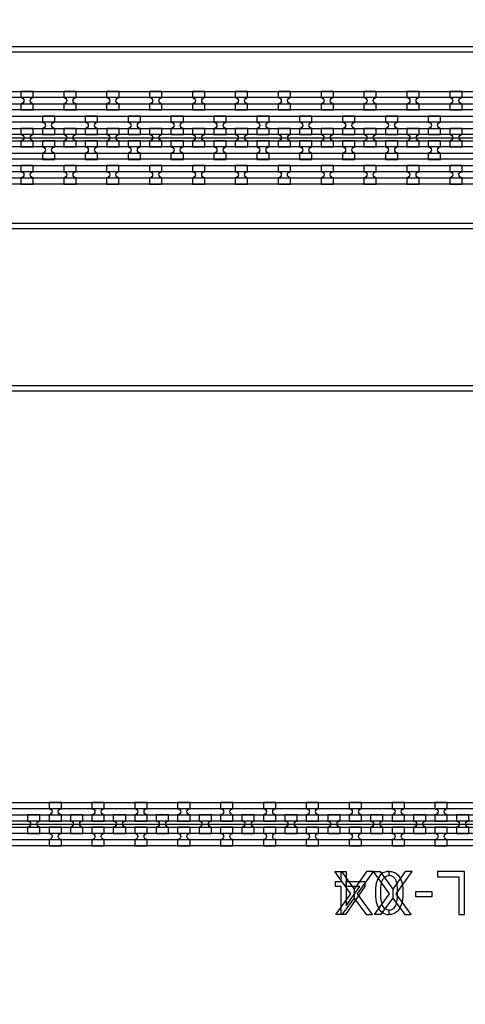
# Model space of a CAD drawing. Extents: x -63500 to 63500, y -63500 to 63500.
# Tile 279 of 296: x 25757 to 28355, y 14340 to 20078. Entities that reach past the tile are written whole.
import ezdxf

# ---------------------------------------------------------------- set-up
doc = ezdxf.new("R2010")
doc.units = 13
doc.header["$MEASUREMENT"] = 0
for name, color, linetype in [('1_Metal', 2, 'Continuous'), ('2_Electrodes', 5, 'Continuous'), ('3_Outline', 4, 'Continuous')]:
    doc.layers.add(name, color=color, linetype=linetype)

msp = doc.modelspace()

# ---------------------------------------------------------------- linework, layer by layer
for p, q in [((14350, 19390), (32850, 19390)), ((25084, 15390), (33248.2, 15390))]:
    msp.add_line(p, q)
for points in [[(27599.5, 14864), (27686.7, 14983), (27594.2, 15114), (27633.8, 15114), (27706.8, 15011.6), (27706.8, 14958.1), (27636.1, 14864), (27599.5, 14864)], [(27814.2, 14864), (27726.9, 14983), (27819.5, 15114), (27779.9, 15114), (27706.8, 15011.6), (27706.8, 14958.1), (27777.5, 14864), (27814.2, 14864)], [(27824.8, 14864), (27912.1, 14983), (27819.5, 15114), (27859.1, 15114), (27932.2, 15011.6), (27932.2, 14958.1), (27861.5, 14864), (27824.8, 14864)], [(28039.5, 14864), (27952.3, 14983), (28044.8, 15114), (28005.2, 15114), (27932.2, 15011.6), (27932.2, 14958.1), (28002.9, 14864), (28039.5, 14864)]]:
    msp.add_lwpolyline(points, close=True)
for radius in [50000, 47500, 45000]:
    msp.add_circle((0, 0), radius)
at = {"layer": '1_Metal'}
for points in [[(-50000, 0, -1), (50000, 0), (51000, 0, 1), (-51000, 0)], [(25836.1, 19659.9), (25764.1, 19659.9), (25764.1, 19623.9, -0.414214), (25782.1, 19605.9), (25782.1, 19605.9, -0.414214), (25764.1, 19587.9), (25764.1, 19551.9), (25836.1, 19551.9), (25836.1, 19587.9, -0.414214), (25818.1, 19605.9), (25818.1, 19605.9, -0.414214), (25836.1, 19623.9)], [(26086.1, 19659.9), (26014.1, 19659.9), (26014.1, 19623.9, -0.414214), (26032.1, 19605.9), (26032.1, 19605.9, -0.414214), (26014.1, 19587.9), (26014.1, 19551.9), (26086.1, 19551.9), (26086.1, 19587.9, -0.414214), (26068.1, 19605.9), (26068.1, 19605.9, -0.414214), (26086.1, 19623.9)], [(26336.1, 19659.9), (26264.1, 19659.9), (26264.1, 19623.9, -0.414214), (26282.1, 19605.9), (26282.1, 19605.9, -0.414214), (26264.1, 19587.9), (26264.1, 19551.9), (26336.1, 19551.9), (26336.1, 19587.9, -0.414214), (26318.1, 19605.9), (26318.1, 19605.9, -0.414214), (26336.1, 19623.9)], [(26586.1, 19659.9), (26514.1, 19659.9), (26514.1, 19623.9, -0.414214), (26532.1, 19605.9), (26532.1, 19605.9, -0.414214), (26514.1, 19587.9), (26514.1, 19551.9), (26586.1, 19551.9), (26586.1, 19587.9, -0.414214), (26568.1, 19605.9), (26568.1, 19605.9, -0.414214), (26586.1, 19623.9)], [(26836.1, 19659.9), (26764.1, 19659.9), (26764.1, 19623.9, -0.414214), (26782.1, 19605.9), (26782.1, 19605.9, -0.414214), (26764.1, 19587.9), (26764.1, 19551.9), (26836.1, 19551.9), (26836.1, 19587.9, -0.414214), (26818.1, 19605.9), (26818.1, 19605.9, -0.414214), (26836.1, 19623.9)], [(27086.1, 19659.9), (27014.1, 19659.9), (27014.1, 19623.9, -0.414214), (27032.1, 19605.9), (27032.1, 19605.9, -0.414214), (27014.1, 19587.9), (27014.1, 19551.9), (27086.1, 19551.9), (27086.1, 19587.9, -0.414214), (27068.1, 19605.9), (27068.1, 19605.9, -0.414214), (27086.1, 19623.9)], [(27336.1, 19659.9), (27264.1, 19659.9), (27264.1, 19623.9, -0.414214), (27282.1, 19605.9), (27282.1, 19605.9, -0.414214), (27264.1, 19587.9), (27264.1, 19551.9), (27336.1, 19551.9), (27336.1, 19587.9, -0.414214), (27318.1, 19605.9), (27318.1, 19605.9, -0.414214), (27336.1, 19623.9)], [(27586.1, 19659.9), (27514.1, 19659.9), (27514.1, 19623.9, -0.414214), (27532.1, 19605.9), (27532.1, 19605.9, -0.414214), (27514.1, 19587.9), (27514.1, 19551.9), (27586.1, 19551.9), (27586.1, 19587.9, -0.414214), (27568.1, 19605.9), (27568.1, 19605.9, -0.414214), (27586.1, 19623.9)], [(27836.1, 19659.9), (27764.1, 19659.9), (27764.1, 19623.9, -0.414214), (27782.1, 19605.9), (27782.1, 19605.9, -0.414214), (27764.1, 19587.9), (27764.1, 19551.9), (27836.1, 19551.9), (27836.1, 19587.9, -0.414214), (27818.1, 19605.9), (27818.1, 19605.9, -0.414214), (27836.1, 19623.9)], [(28086.1, 19659.9), (28014.1, 19659.9), (28014.1, 19623.9, -0.414214), (28032.1, 19605.9), (28032.1, 19605.9, -0.414214), (28014.1, 19587.9), (28014.1, 19551.9), (28086.1, 19551.9), (28086.1, 19587.9, -0.414214), (28068.1, 19605.9), (28068.1, 19605.9, -0.414214), (28086.1, 19623.9)], [(28336.1, 19659.9), (28264.1, 19659.9), (28264.1, 19623.9, -0.414214), (28282.1, 19605.9), (28282.1, 19605.9, -0.414214), (28264.1, 19587.9), (28264.1, 19551.9), (28336.1, 19551.9), (28336.1, 19587.9, -0.414214), (28318.1, 19605.9), (28318.1, 19605.9, -0.414214), (28336.1, 19623.9)], [(32850, 19480), (5866, 19480, 0.414214), (4026, 17640), (4026, 17140, 0.414214), (5866, 15300), (7098, 15300, 0.414214), (7116, 15318), (7116, 15318), (7146.6, 15318), (7146.6, 15247.9), (7116.6, 15247.9, 0.384752), (7098.7, 15264), (5866, 15264, -0.414214), (3990, 17140), (3990, 17640, -0.414214), (5866, 19516), (32850, 19516)], [(25889.2, 19407.9), (25961.2, 19407.9), (25961.2, 19443.9, -0.414214), (25943.2, 19461.9), (25943.2, 19461.9, -0.414214), (25961.2, 19479.9), (25961.2, 19515.9), (25889.2, 19515.9), (25889.2, 19479.9, -0.414214), (25907.2, 19461.9), (25907.2, 19461.9, -0.414214), (25889.2, 19443.9), (25889.2, 19407.9)], [(26139.2, 19407.9), (26211.2, 19407.9), (26211.2, 19443.9, -0.414214), (26193.2, 19461.9), (26193.2, 19461.9, -0.414214), (26211.2, 19479.9), (26211.2, 19515.9), (26139.2, 19515.9), (26139.2, 19479.9, -0.414214), (26157.2, 19461.9), (26157.2, 19461.9, -0.414214), (26139.2, 19443.9), (26139.2, 19407.9)], [(26389.2, 19407.9), (26461.2, 19407.9), (26461.2, 19443.9, -0.414214), (26443.2, 19461.9), (26443.2, 19461.9, -0.414214), (26461.2, 19479.9), (26461.2, 19515.9), (26389.2, 19515.9), (26389.2, 19479.9, -0.414214), (26407.2, 19461.9), (26407.2, 19461.9, -0.414214), (26389.2, 19443.9), (26389.2, 19407.9)], [(26639.2, 19407.9), (26711.2, 19407.9), (26711.2, 19443.9, -0.414214), (26693.2, 19461.9), (26693.2, 19461.9, -0.414214), (26711.2, 19479.9), (26711.2, 19515.9), (26639.2, 19515.9), (26639.2, 19479.9, -0.414214), (26657.2, 19461.9), (26657.2, 19461.9, -0.414214), (26639.2, 19443.9), (26639.2, 19407.9)], [(26889.2, 19407.9), (26961.2, 19407.9), (26961.2, 19443.9, -0.414214), (26943.2, 19461.9), (26943.2, 19461.9, -0.414214), (26961.2, 19479.9), (26961.2, 19515.9), (26889.2, 19515.9), (26889.2, 19479.9, -0.414214), (26907.2, 19461.9), (26907.2, 19461.9, -0.414214), (26889.2, 19443.9), (26889.2, 19407.9)], [(27139.2, 19407.9), (27211.2, 19407.9), (27211.2, 19443.9, -0.414214), (27193.2, 19461.9), (27193.2, 19461.9, -0.414214), (27211.2, 19479.9), (27211.2, 19515.9), (27139.2, 19515.9), (27139.2, 19479.9, -0.414214), (27157.2, 19461.9), (27157.2, 19461.9, -0.414214), (27139.2, 19443.9), (27139.2, 19407.9)], [(27389.2, 19407.9), (27461.2, 19407.9), (27461.2, 19443.9, -0.414214), (27443.2, 19461.9), (27443.2, 19461.9, -0.414214), (27461.2, 19479.9), (27461.2, 19515.9), (27389.2, 19515.9), (27389.2, 19479.9, -0.414214), (27407.2, 19461.9), (27407.2, 19461.9, -0.414214), (27389.2, 19443.9), (27389.2, 19407.9)], [(27639.2, 19407.9), (27711.2, 19407.9), (27711.2, 19443.9, -0.414214), (27693.2, 19461.9), (27693.2, 19461.9, -0.414214), (27711.2, 19479.9), (27711.2, 19515.9), (27639.2, 19515.9), (27639.2, 19479.9, -0.414214), (27657.2, 19461.9), (27657.2, 19461.9, -0.414214), (27639.2, 19443.9), (27639.2, 19407.9)], [(27889.2, 19407.9), (27961.2, 19407.9), (27961.2, 19443.9, -0.414214), (27943.2, 19461.9), (27943.2, 19461.9, -0.414214), (27961.2, 19479.9), (27961.2, 19515.9), (27889.2, 19515.9), (27889.2, 19479.9, -0.414214), (27907.2, 19461.9), (27907.2, 19461.9, -0.414214), (27889.2, 19443.9), (27889.2, 19407.9)], [(28139.2, 19407.9), (28211.2, 19407.9), (28211.2, 19443.9, -0.414214), (28193.2, 19461.9), (28193.2, 19461.9, -0.414214), (28211.2, 19479.9), (28211.2, 19515.9), (28139.2, 19515.9), (28139.2, 19479.9, -0.414214), (28157.2, 19461.9), (28157.2, 19461.9, -0.414214), (28139.2, 19443.9), (28139.2, 19407.9)], [(32850, 19408), (32446, 19408), (32446, 19408), (5866, 19408, 0.414214), (4098, 17640), (4098, 17140, 0.414214), (5866, 15372), (7098, 15372, 0.414214), (7116, 15390), (7116, 15390), (7146.6, 15390), (7146.6, 15318), (7116, 15318, 0.414214), (7098, 15336), (5866, 15336, -0.414214), (4062, 17140), (4062, 17640, -0.414214), (5866, 19444), (32446, 19444), (32850, 19444)], [(25764.2, 19335.9), (25836.2, 19335.9), (25836.2, 19371.9, -0.414214), (25818.2, 19389.9), (25818.2, 19389.9, -0.414214), (25836.2, 19407.9), (25836.2, 19443.9), (25764.2, 19443.9), (25764.2, 19407.9, -0.414214), (25782.2, 19389.9), (25782.2, 19389.9, -0.414214), (25764.2, 19371.9), (25764.2, 19335.9)], [(26014.2, 19335.9), (26086.2, 19335.9), (26086.2, 19371.9, -0.414214), (26068.2, 19389.9), (26068.2, 19389.9, -0.414214), (26086.2, 19407.9), (26086.2, 19443.9), (26014.2, 19443.9), (26014.2, 19407.9, -0.414214), (26032.2, 19389.9), (26032.2, 19389.9, -0.414214), (26014.2, 19371.9), (26014.2, 19335.9)], [(26264.2, 19335.9), (26336.2, 19335.9), (26336.2, 19371.9, -0.414214), (26318.2, 19389.9), (26318.2, 19389.9, -0.414214), (26336.2, 19407.9), (26336.2, 19443.9), (26264.2, 19443.9), (26264.2, 19407.9, -0.414214), (26282.2, 19389.9), (26282.2, 19389.9, -0.414214), (26264.2, 19371.9), (26264.2, 19335.9)], [(26514.2, 19335.9), (26586.2, 19335.9), (26586.2, 19371.9, -0.414214), (26568.2, 19389.9), (26568.2, 19389.9, -0.414214), (26586.2, 19407.9), (26586.2, 19443.9), (26514.2, 19443.9), (26514.2, 19407.9, -0.414214), (26532.2, 19389.9), (26532.2, 19389.9, -0.414214), (26514.2, 19371.9), (26514.2, 19335.9)], [(26764.2, 19335.9), (26836.2, 19335.9), (26836.2, 19371.9, -0.414214), (26818.2, 19389.9), (26818.2, 19389.9, -0.414214), (26836.2, 19407.9), (26836.2, 19443.9), (26764.2, 19443.9), (26764.2, 19407.9, -0.414214), (26782.2, 19389.9), (26782.2, 19389.9, -0.414214), (26764.2, 19371.9), (26764.2, 19335.9)], [(27014.2, 19335.9), (27086.2, 19335.9), (27086.2, 19371.9, -0.414214), (27068.2, 19389.9), (27068.2, 19389.9, -0.414214), (27086.2, 19407.9), (27086.2, 19443.9), (27014.2, 19443.9), (27014.2, 19407.9, -0.414214), (27032.2, 19389.9), (27032.2, 19389.9, -0.414214), (27014.2, 19371.9), (27014.2, 19335.9)], [(27264.2, 19335.9), (27336.2, 19335.9), (27336.2, 19371.9, -0.414214), (27318.2, 19389.9), (27318.2, 19389.9, -0.414214), (27336.2, 19407.9), (27336.2, 19443.9), (27264.2, 19443.9), (27264.2, 19407.9, -0.414214), (27282.2, 19389.9), (27282.2, 19389.9, -0.414214), (27264.2, 19371.9), (27264.2, 19335.9)], [(27514.2, 19335.9), (27586.2, 19335.9), (27586.2, 19371.9, -0.414214), (27568.2, 19389.9), (27568.2, 19389.9, -0.414214), (27586.2, 19407.9), (27586.2, 19443.9), (27514.2, 19443.9), (27514.2, 19407.9, -0.414214), (27532.2, 19389.9), (27532.2, 19389.9, -0.414214), (27514.2, 19371.9), (27514.2, 19335.9)], [(27764.2, 19335.9), (27836.2, 19335.9), (27836.2, 19371.9, -0.414214), (27818.2, 19389.9), (27818.2, 19389.9, -0.414214), (27836.2, 19407.9), (27836.2, 19443.9), (27764.2, 19443.9), (27764.2, 19407.9, -0.414214), (27782.2, 19389.9), (27782.2, 19389.9, -0.414214), (27764.2, 19371.9), (27764.2, 19335.9)], [(28014.2, 19335.9), (28086.2, 19335.9), (28086.2, 19371.9, -0.414214), (28068.2, 19389.9), (28068.2, 19389.9, -0.414214), (28086.2, 19407.9), (28086.2, 19443.9), (28014.2, 19443.9), (28014.2, 19407.9, -0.414214), (28032.2, 19389.9), (28032.2, 19389.9, -0.414214), (28014.2, 19371.9), (28014.2, 19335.9)], [(28264.2, 19335.9), (28336.2, 19335.9), (28336.2, 19371.9, -0.414214), (28318.2, 19389.9), (28318.2, 19389.9, -0.414214), (28336.2, 19407.9), (28336.2, 19443.9), (28264.2, 19443.9), (28264.2, 19407.9, -0.414214), (28282.2, 19389.9), (28282.2, 19389.9, -0.414214), (28264.2, 19371.9), (28264.2, 19335.9)], [(32850, 19336), (32446, 19336), (5866, 19336, 0.414214), (4170, 17640), (4170, 17140, 0.414214), (5866, 15444), (7098, 15444, 0.414214), (7116, 15462), (7116, 15462), (7146.6, 15462), (7146.6, 15390), (7116, 15390, 0.414214), (7098, 15408), (5866, 15408, -0.414214), (4134, 17140), (4134, 17640, -0.414214), (5866, 19372), (32446, 19372), (32850, 19372)], [(25889.2, 19371.9), (25889.2, 19335.9, -0.414214), (25907.2, 19317.9), (25907.2, 19317.9, -0.414214), (25889.2, 19299.9), (25889.2, 19263.9), (25961.2, 19263.9), (25961.2, 19299.9, -0.414214), (25943.2, 19317.9), (25943.2, 19317.9, -0.414214), (25961.2, 19335.9), (25961.2, 19371.9)], [(26139.2, 19371.9), (26139.2, 19335.9, -0.414214), (26157.2, 19317.9), (26157.2, 19317.9, -0.414214), (26139.2, 19299.9), (26139.2, 19263.9), (26211.2, 19263.9), (26211.2, 19299.9, -0.414214), (26193.2, 19317.9), (26193.2, 19317.9, -0.414214), (26211.2, 19335.9), (26211.2, 19371.9)], [(26389.2, 19371.9), (26389.2, 19335.9, -0.414214), (26407.2, 19317.9), (26407.2, 19317.9, -0.414214), (26389.2, 19299.9), (26389.2, 19263.9), (26461.2, 19263.9), (26461.2, 19299.9, -0.414214), (26443.2, 19317.9), (26443.2, 19317.9, -0.414214), (26461.2, 19335.9), (26461.2, 19371.9)], [(26639.2, 19371.9), (26639.2, 19335.9, -0.414214), (26657.2, 19317.9), (26657.2, 19317.9, -0.414214), (26639.2, 19299.9), (26639.2, 19263.9), (26711.2, 19263.9), (26711.2, 19299.9, -0.414214), (26693.2, 19317.9), (26693.2, 19317.9, -0.414214), (26711.2, 19335.9), (26711.2, 19371.9)], [(26889.2, 19371.9), (26889.2, 19335.9, -0.414214), (26907.2, 19317.9), (26907.2, 19317.9, -0.414214), (26889.2, 19299.9), (26889.2, 19263.9), (26961.2, 19263.9), (26961.2, 19299.9, -0.414214), (26943.2, 19317.9), (26943.2, 19317.9, -0.414214), (26961.2, 19335.9), (26961.2, 19371.9)], [(27139.2, 19371.9), (27139.2, 19335.9, -0.414214), (27157.2, 19317.9), (27157.2, 19317.9, -0.414214), (27139.2, 19299.9), (27139.2, 19263.9), (27211.2, 19263.9), (27211.2, 19299.9, -0.414214), (27193.2, 19317.9), (27193.2, 19317.9, -0.414214), (27211.2, 19335.9), (27211.2, 19371.9)], [(27389.2, 19371.9), (27389.2, 19335.9, -0.414214), (27407.2, 19317.9), (27407.2, 19317.9, -0.414214), (27389.2, 19299.9), (27389.2, 19263.9), (27461.2, 19263.9), (27461.2, 19299.9, -0.414214), (27443.2, 19317.9), (27443.2, 19317.9, -0.414214), (27461.2, 19335.9), (27461.2, 19371.9)], [(27639.2, 19371.9), (27639.2, 19335.9, -0.414214), (27657.2, 19317.9), (27657.2, 19317.9, -0.414214), (27639.2, 19299.9), (27639.2, 19263.9), (27711.2, 19263.9), (27711.2, 19299.9, -0.414214), (27693.2, 19317.9), (27693.2, 19317.9, -0.414214), (27711.2, 19335.9), (27711.2, 19371.9)], [(27889.2, 19371.9), (27889.2, 19335.9, -0.414214), (27907.2, 19317.9), (27907.2, 19317.9, -0.414214), (27889.2, 19299.9), (27889.2, 19263.9), (27961.2, 19263.9), (27961.2, 19299.9, -0.414214), (27943.2, 19317.9), (27943.2, 19317.9, -0.414214), (27961.2, 19335.9), (27961.2, 19371.9)], [(28139.2, 19371.9), (28139.2, 19335.9, -0.414214), (28157.2, 19317.9), (28157.2, 19317.9, -0.414214), (28139.2, 19299.9), (28139.2, 19263.9), (28211.2, 19263.9), (28211.2, 19299.9, -0.414214), (28193.2, 19317.9), (28193.2, 19317.9, -0.414214), (28211.2, 19335.9), (28211.2, 19371.9)], [(32850, 19264), (32446, 19264), (5866, 19264, 0.414214), (4242, 17640), (4242, 17140, 0.414214), (5866, 15516), (7098.7, 15516, 0.384752), (7116.6, 15532.2), (7146.6, 15532.2), (7146.6, 15462), (7116, 15462, 0.414214), (7098, 15480), (5866, 15480, -0.414214), (4206, 17140), (4206, 17640, -0.414214), (5866, 19300), (32446, 19300), (32850, 19300)], [(25836, 19227.9), (25764, 19227.9), (25764, 19191.9, -0.414214), (25782, 19173.9), (25782, 19173.9, -0.414214), (25764, 19155.9), (25764, 19119.9), (25836, 19119.9), (25836, 19155.9, -0.414214), (25818, 19173.9), (25818, 19173.9, -0.414214), (25836, 19191.9)], [(26086, 19227.9), (26014, 19227.9), (26014, 19191.9, -0.414214), (26032, 19173.9), (26032, 19173.9, -0.414214), (26014, 19155.9), (26014, 19119.9), (26086, 19119.9), (26086, 19155.9, -0.414214), (26068, 19173.9), (26068, 19173.9, -0.414214), (26086, 19191.9)], [(26336, 19227.9), (26264, 19227.9), (26264, 19191.9, -0.414214), (26282, 19173.9), (26282, 19173.9, -0.414214), (26264, 19155.9), (26264, 19119.9), (26336, 19119.9), (26336, 19155.9, -0.414214), (26318, 19173.9), (26318, 19173.9, -0.414214), (26336, 19191.9)], [(26586, 19227.9), (26514, 19227.9), (26514, 19191.9, -0.414214), (26532, 19173.9), (26532, 19173.9, -0.414214), (26514, 19155.9), (26514, 19119.9), (26586, 19119.9), (26586, 19155.9, -0.414214), (26568, 19173.9), (26568, 19173.9, -0.414214), (26586, 19191.9)], [(26836, 19227.9), (26764, 19227.9), (26764, 19191.9, -0.414214), (26782, 19173.9), (26782, 19173.9, -0.414214), (26764, 19155.9), (26764, 19119.9), (26836, 19119.9), (26836, 19155.9, -0.414214), (26818, 19173.9), (26818, 19173.9, -0.414214), (26836, 19191.9)], [(27086, 19227.9), (27014, 19227.9), (27014, 19191.9, -0.414214), (27032, 19173.9), (27032, 19173.9, -0.414214), (27014, 19155.9), (27014, 19119.9), (27086, 19119.9), (27086, 19155.9, -0.414214), (27068, 19173.9), (27068, 19173.9, -0.414214), (27086, 19191.9)], [(27336, 19227.9), (27264, 19227.9), (27264, 19191.9, -0.414214), (27282, 19173.9), (27282, 19173.9, -0.414214), (27264, 19155.9), (27264, 19119.9), (27336, 19119.9), (27336, 19155.9, -0.414214), (27318, 19173.9), (27318, 19173.9, -0.414214), (27336, 19191.9)], [(27586, 19227.9), (27514, 19227.9), (27514, 19191.9, -0.414214), (27532, 19173.9), (27532, 19173.9, -0.414214), (27514, 19155.9), (27514, 19119.9), (27586, 19119.9), (27586, 19155.9, -0.414214), (27568, 19173.9), (27568, 19173.9, -0.414214), (27586, 19191.9)], [(27836, 19227.9), (27764, 19227.9), (27764, 19191.9, -0.414214), (27782, 19173.9), (27782, 19173.9, -0.414214), (27764, 19155.9), (27764, 19119.9), (27836, 19119.9), (27836, 19155.9, -0.414214), (27818, 19173.9), (27818, 19173.9, -0.414214), (27836, 19191.9)], [(28086, 19227.9), (28014, 19227.9), (28014, 19191.9, -0.414214), (28032, 19173.9), (28032, 19173.9, -0.414214), (28014, 19155.9), (28014, 19119.9), (28086, 19119.9), (28086, 19155.9, -0.414214), (28068, 19173.9), (28068, 19173.9, -0.414214), (28086, 19191.9)], [(28336, 19227.9), (28264, 19227.9), (28264, 19191.9, -0.414214), (28282, 19173.9), (28282, 19173.9, -0.414214), (28264, 19155.9), (28264, 19119.9), (28336, 19119.9), (28336, 19155.9, -0.414214), (28318, 19173.9), (28318, 19173.9, -0.414214), (28336, 19191.9)], [(26000, 15408), (26000, 15444, -0.414214), (25982, 15462), (25982, 15462, -0.414214), (26000, 15480), (26000, 15516), (25928, 15516), (25928, 15480, -0.414214), (25946, 15462), (25946, 15462, -0.414214), (25928, 15444), (25928, 15408)], [(26250, 15408), (26250, 15444, -0.414214), (26232, 15462), (26232, 15462, -0.414214), (26250, 15480), (26250, 15516), (26178, 15516), (26178, 15480, -0.414214), (26196, 15462), (26196, 15462, -0.414214), (26178, 15444), (26178, 15408)], [(26500, 15408), (26500, 15444, -0.414214), (26482, 15462), (26482, 15462, -0.414214), (26500, 15480), (26500, 15516), (26428, 15516), (26428, 15480, -0.414214), (26446, 15462), (26446, 15462, -0.414214), (26428, 15444), (26428, 15408)], [(26750, 15408), (26750, 15444, -0.414214), (26732, 15462), (26732, 15462, -0.414214), (26750, 15480), (26750, 15516), (26678, 15516), (26678, 15480, -0.414214), (26696, 15462), (26696, 15462, -0.414214), (26678, 15444), (26678, 15408)], [(27000, 15408), (27000, 15444, -0.414214), (26982, 15462), (26982, 15462, -0.414214), (27000, 15480), (27000, 15516), (26928, 15516), (26928, 15480, -0.414214), (26946, 15462), (26946, 15462, -0.414214), (26928, 15444), (26928, 15408)], [(27250, 15408), (27250, 15444, -0.414214), (27232, 15462), (27232, 15462, -0.414214), (27250, 15480), (27250, 15516), (27178, 15516), (27178, 15480, -0.414214), (27196, 15462), (27196, 15462, -0.414214), (27178, 15444), (27178, 15408)], [(27500, 15408), (27500, 15444, -0.414214), (27482, 15462), (27482, 15462, -0.414214), (27500, 15480), (27500, 15516), (27428, 15516), (27428, 15480, -0.414214), (27446, 15462), (27446, 15462, -0.414214), (27428, 15444), (27428, 15408)], [(27750, 15408), (27750, 15444, -0.414214), (27732, 15462), (27732, 15462, -0.414214), (27750, 15480), (27750, 15516), (27678, 15516), (27678, 15480, -0.414214), (27696, 15462), (27696, 15462, -0.414214), (27678, 15444), (27678, 15408)], [(28000, 15408), (28000, 15444, -0.414214), (27982, 15462), (27982, 15462, -0.414214), (28000, 15480), (28000, 15516), (27928, 15516), (27928, 15480, -0.414214), (27946, 15462), (27946, 15462, -0.414214), (27928, 15444), (27928, 15408)], [(28250, 15408), (28250, 15444, -0.414214), (28232, 15462), (28232, 15462, -0.414214), (28250, 15480), (28250, 15516), (28178, 15516), (28178, 15480, -0.414214), (28196, 15462), (28196, 15462, -0.414214), (28178, 15444), (28178, 15408)], [(25875, 15444), (25803, 15444), (25803, 15408, -0.414214), (25821, 15390), (25821, 15390, -0.414214), (25803, 15372), (25803, 15336), (25875, 15336), (25875, 15372, -0.414214), (25857, 15390), (25857, 15390, -0.414214), (25875, 15408), (25875, 15444)], [(26125, 15444), (26053, 15444), (26053, 15408, -0.414214), (26071, 15390), (26071, 15390, -0.414214), (26053, 15372), (26053, 15336), (26125, 15336), (26125, 15372, -0.414214), (26107, 15390), (26107, 15390, -0.414214), (26125, 15408), (26125, 15444)], [(26375, 15444), (26303, 15444), (26303, 15408, -0.414214), (26321, 15390), (26321, 15390, -0.414214), (26303, 15372), (26303, 15336), (26375, 15336), (26375, 15372, -0.414214), (26357, 15390), (26357, 15390, -0.414214), (26375, 15408), (26375, 15444)], [(26625, 15444), (26553, 15444), (26553, 15408, -0.414214), (26571, 15390), (26571, 15390, -0.414214), (26553, 15372), (26553, 15336), (26625, 15336), (26625, 15372, -0.414214), (26607, 15390), (26607, 15390, -0.414214), (26625, 15408), (26625, 15444)], [(26875, 15444), (26803, 15444), (26803, 15408, -0.414214), (26821, 15390), (26821, 15390, -0.414214), (26803, 15372), (26803, 15336), (26875, 15336), (26875, 15372, -0.414214), (26857, 15390), (26857, 15390, -0.414214), (26875, 15408), (26875, 15444)], [(27125, 15444), (27053, 15444), (27053, 15408, -0.414214), (27071, 15390), (27071, 15390, -0.414214), (27053, 15372), (27053, 15336), (27125, 15336), (27125, 15372, -0.414214), (27107, 15390), (27107, 15390, -0.414214), (27125, 15408), (27125, 15444)], [(27375, 15444), (27303, 15444), (27303, 15408, -0.414214), (27321, 15390), (27321, 15390, -0.414214), (27303, 15372), (27303, 15336), (27375, 15336), (27375, 15372, -0.414214), (27357, 15390), (27357, 15390, -0.414214), (27375, 15408), (27375, 15444)], [(27625, 15444), (27553, 15444), (27553, 15408, -0.414214), (27571, 15390), (27571, 15390, -0.414214), (27553, 15372), (27553, 15336), (27625, 15336), (27625, 15372, -0.414214), (27607, 15390), (27607, 15390, -0.414214), (27625, 15408), (27625, 15444)], [(27875, 15444), (27803, 15444), (27803, 15408, -0.414214), (27821, 15390), (27821, 15390, -0.414214), (27803, 15372), (27803, 15336), (27875, 15336), (27875, 15372, -0.414214), (27857, 15390), (27857, 15390, -0.414214), (27875, 15408), (27875, 15444)], [(28125, 15444), (28053, 15444), (28053, 15408, -0.414214), (28071, 15390), (28071, 15390, -0.414214), (28053, 15372), (28053, 15336), (28125, 15336), (28125, 15372, -0.414214), (28107, 15390), (28107, 15390, -0.414214), (28125, 15408), (28125, 15444)], [(28375, 15444), (28303, 15444), (28303, 15408, -0.414214), (28321, 15390), (28321, 15390, -0.414214), (28303, 15372), (28303, 15336), (28375, 15336), (28375, 15372, -0.414214), (28357, 15390), (28357, 15390, -0.414214), (28375, 15408), (28375, 15444)], [(26000, 15372), (25928, 15372), (25928, 15336, -0.414214), (25946, 15318), (25946, 15318, -0.414214), (25928, 15300), (25928, 15264), (26000, 15264), (26000, 15300, -0.414214), (25982, 15318), (25982, 15318, -0.414214), (26000, 15336), (26000, 15372)], [(26250, 15372), (26178, 15372), (26178, 15336, -0.414214), (26196, 15318), (26196, 15318, -0.414214), (26178, 15300), (26178, 15264), (26250, 15264), (26250, 15300, -0.414214), (26232, 15318), (26232, 15318, -0.414214), (26250, 15336), (26250, 15372)], [(26500, 15372), (26428, 15372), (26428, 15336, -0.414214), (26446, 15318), (26446, 15318, -0.414214), (26428, 15300), (26428, 15264), (26500, 15264), (26500, 15300, -0.414214), (26482, 15318), (26482, 15318, -0.414214), (26500, 15336), (26500, 15372)], [(26750, 15372), (26678, 15372), (26678, 15336, -0.414214), (26696, 15318), (26696, 15318, -0.414214), (26678, 15300), (26678, 15264), (26750, 15264), (26750, 15300, -0.414214), (26732, 15318), (26732, 15318, -0.414214), (26750, 15336), (26750, 15372)], [(27000, 15372), (26928, 15372), (26928, 15336, -0.414214), (26946, 15318), (26946, 15318, -0.414214), (26928, 15300), (26928, 15264), (27000, 15264), (27000, 15300, -0.414214), (26982, 15318), (26982, 15318, -0.414214), (27000, 15336), (27000, 15372)], [(27250, 15372), (27178, 15372), (27178, 15336, -0.414214), (27196, 15318), (27196, 15318, -0.414214), (27178, 15300), (27178, 15264), (27250, 15264), (27250, 15300, -0.414214), (27232, 15318), (27232, 15318, -0.414214), (27250, 15336), (27250, 15372)], [(27500, 15372), (27428, 15372), (27428, 15336, -0.414214), (27446, 15318), (27446, 15318, -0.414214), (27428, 15300), (27428, 15264), (27500, 15264), (27500, 15300, -0.414214), (27482, 15318), (27482, 15318, -0.414214), (27500, 15336), (27500, 15372)], [(27750, 15372), (27678, 15372), (27678, 15336, -0.414214), (27696, 15318), (27696, 15318, -0.414214), (27678, 15300), (27678, 15264), (27750, 15264), (27750, 15300, -0.414214), (27732, 15318), (27732, 15318, -0.414214), (27750, 15336), (27750, 15372)], [(28000, 15372), (27928, 15372), (27928, 15336, -0.414214), (27946, 15318), (27946, 15318, -0.414214), (27928, 15300), (27928, 15264), (28000, 15264), (28000, 15300, -0.414214), (27982, 15318), (27982, 15318, -0.414214), (28000, 15336), (28000, 15372)], [(28250, 15372), (28178, 15372), (28178, 15336, -0.414214), (28196, 15318), (28196, 15318, -0.414214), (28178, 15300), (28178, 15264), (28250, 15264), (28250, 15300, -0.414214), (28232, 15318), (28232, 15318, -0.414214), (28250, 15336), (28250, 15372)]]:
    msp.add_lwpolyline(points, format="xyb", close=True, dxfattribs=at)
for points in [[(5865.9, 19660), (32446, 19660), (32850, 19660), (32850, 19624), (32446, 19624), (5866, 19624, 0.414214)], [(5866, 19588), (32446, 19588), (32850, 19588), (32850, 19552), (32446, 19552), (5865.9, 19552, 0.414214)], [(5865.9, 19228), (32446, 19228), (32850, 19228), (32850, 19192), (32446, 19192), (5866, 19192, 0.414214)], [(5866, 19156), (32446, 19156), (32850, 19156), (32850, 19120), (32446, 19120), (32446, 19120), (5865.9, 19120, 0.414214)], [(28750, 15480), (25102, 15480, 0.414214), (25084, 15462), (25084, 15462), (25053.4, 15462), (25053.4, 15532.2), (25083.4, 15532.2, 0.384752), (25101.3, 15516), (28750, 15516, 0.414214)], [(28750, 15408), (25102, 15408, 0.414214), (25084, 15390), (25084, 15390), (25053.4, 15390), (25053.4, 15462), (25084, 15462, 0.414214), (25102, 15444), (25102, 15444), (28750, 15444, 0.414214)], [(28750, 15336), (25102, 15336, 0.414214), (25084, 15318), (25084, 15318), (25053.4, 15318), (25053.4, 15390), (25084, 15390, 0.414214), (25102, 15372), (28750, 15372, -0.414214)], [(28750, 15264), (25101.3, 15264, 0.384752), (25083.4, 15247.9), (25053.4, 15247.9), (25053.4, 15318), (25084, 15318, 0.414214), (25102, 15300), (28750, 15300, -0.414214)]]:
    msp.add_lwpolyline(points, format="xyb", dxfattribs=at)
for points in [[(27631, 15114), (27661.3, 15114), (27661.3, 14913.9), (27739.5, 15025.9), (27661.3, 15025.9), (27661.3, 15055.1), (27770.2, 15055.1), (27770.2, 15027.2), (27655.8, 14864), (27631, 14864), (27631, 15025.9), (27597.4, 15025.9), (27597.4, 15055.1), (27631, 15055.1)], [(27911.2, 15114), (27898.5, 15114), (27874.1, 15106.1), (27858, 15091.9), (27844.8, 15071.8), (27836.2, 15045.1), (27832.4, 15017.4), (27832.4, 14966.8), (27835.7, 14935.7), (27844.3, 14909.3), (27859.3, 14885.6), (27877.6, 14871.4), (27898.2, 14864), (27911.2, 14864), (27911.2, 14888.7), (27898.7, 14890.6), (27884.6, 14898.5), (27872.3, 14915.9), (27865.9, 14939.4), (27863.2, 14959.6), (27862, 14979.7), (27862, 14999.2), (27863, 15017.6), (27865, 15035.7), (27869.2, 15055.2), (27876.5, 15070.6), (27887.8, 15082.3), (27899.7, 15088.4), (27911.2, 15090.3)], [(27911.2, 15114), (27923.9, 15114), (27948.3, 15106.1), (27964.3, 15091.9), (27977.5, 15071.8), (27986.2, 15045.1), (27990, 15017.4), (27990, 14966.8), (27986.7, 14935.7), (27978.1, 14909.3), (27963.1, 14885.6), (27944.7, 14871.4), (27924.2, 14864), (27911.2, 14864), (27911.2, 14888.7), (27923.7, 14890.6), (27937.8, 14898.5), (27950.1, 14915.9), (27956.5, 14939.4), (27959.2, 14959.6), (27960.4, 14979.7), (27960.4, 14999.2), (27959.4, 15017.6), (27957.3, 15035.7), (27953.2, 15055.2), (27945.9, 15070.6), (27934.6, 15082.3), (27922.6, 15088.4), (27911.2, 15090.3)], [(28316.5, 15083.4), (28316.5, 14864), (28350, 14864), (28350, 15114), (28193.5, 15114), (28193.5, 15083.4), (28316.5, 15083.4)], [(28066.5, 14966.2), (28066.5, 14997.3), (28160.3, 14997.3), (28160.3, 14966.2), (28066.5, 14966.2)]]:
    msp.add_lwpolyline(points, close=True, dxfattribs=at)
at = {"layer": '2_Electrodes'}
for points in [[(47500, 0, 1), (-47500, 0), (-51000, 0, -1), (51000, 0)], [(3916.6, 15620), (3916.6, 15590, 0.610914), (4038.5, 15827.5, -0.156977), (3616, 17140), (3616, 17640, -0.414214), (5866, 19890), (31851.8, 19890), (31851.8, 19920), (5866, 19920, 0.414214), (3586, 17640), (3586, 17140, 0.156977), (4014.1, 15810, -0.610914)], [(32937.8, 15635, 0.127017), (31834, 15920), (31078, 15920, -0.414214), (30808, 16190), (30808, 17600, 0.414214), (30464, 17944), (23664, 17944, 0.414214), (23320, 17600), (23320, 15740, -0.414214), (23200, 15620), (23200, 15590, 0.414214), (23350, 15740), (23350, 17600, -0.414214), (23664, 17914), (30464, 17914, -0.414214), (30778, 17600), (30778, 16190, 0.414214), (31078, 15890), (31834, 15890, -0.127017), (32923.3, 15608.8, 0.127017), (32995.9, 15590), (32995.9, 15620, -0.127017)]]:
    msp.add_lwpolyline(points, format="xyb", close=True, dxfattribs=at)
msp.add_lwpolyline([(5866, 18860), (31851.8, 18860), (31851.8, 18890), (5866, 18890, 0.414214)], format="xyb", dxfattribs=at)
at = {"layer": '3_Outline'}
for points in [[(47500, 0, 1), (-47500, 0), (-51000, 0, -1), (51000, 0)], [(3916.6, 15620), (3916.6, 15590, 0.610914), (4038.5, 15827.5, -0.156977), (3616, 17140), (3616, 17640, -0.414214), (5866, 19890), (31851.8, 19890), (31851.8, 19920), (5866, 19920, 0.414214), (3586, 17640), (3586, 17140, 0.156977), (4014.1, 15810, -0.610914)], [(32937.8, 15635, 0.127017), (31834, 15920), (31078, 15920, -0.414214), (30808, 16190), (30808, 17600, 0.414214), (30464, 17944), (23664, 17944, 0.414214), (23320, 17600), (23320, 15740, -0.414214), (23200, 15620), (23200, 15590, 0.414214), (23350, 15740), (23350, 17600, -0.414214), (23664, 17914), (30464, 17914, -0.414214), (30778, 17600), (30778, 16190, 0.414214), (31078, 15890), (31834, 15890, -0.127017), (32923.3, 15608.8, 0.127017), (32995.9, 15590), (32995.9, 15620, -0.127017)]]:
    msp.add_lwpolyline(points, format="xyb", close=True, dxfattribs=at)
msp.add_lwpolyline([(5866, 18860), (31851.8, 18860), (31851.8, 18890), (5866, 18890, 0.414214)], format="xyb", dxfattribs=at)

doc.saveas('drawing.dxf')
